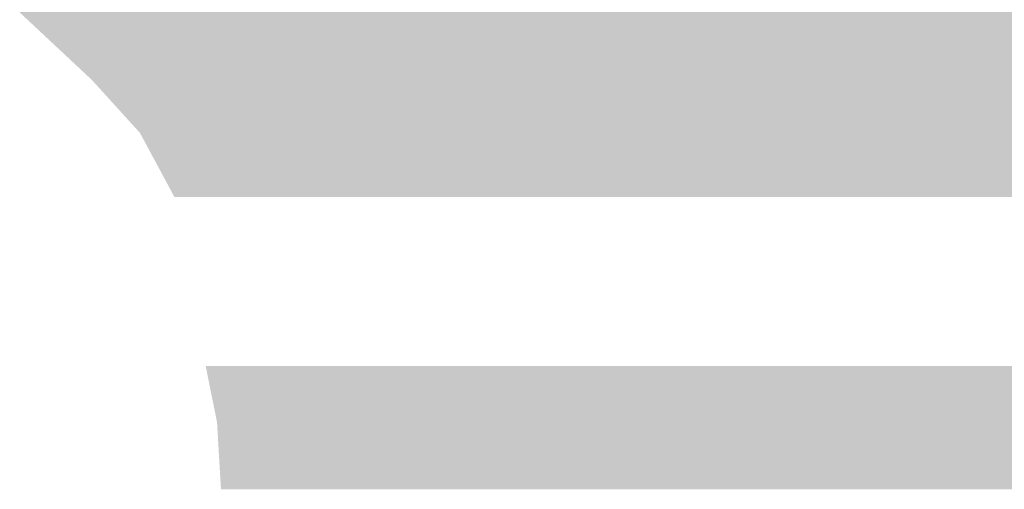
# Model space of a CAD drawing. Extents: x -2 to 113, y -136 to 16.
# Tile 313 of 541: x 9.139 to 10.342, y 13.733 to 14.306. Entities that reach past the tile are written whole.
import ezdxf

# ---------------------------------------------------------------- set-up
doc = ezdxf.new("R2010")
doc.units = 0
doc.header["$MEASUREMENT"] = 0
doc.linetypes.add('SOLID', pattern=[0])
doc.layers.get('0').update_dxf_attribs({"linetype": 'SOLID'})
for name, color, linetype in [('1', 7, 'SOLID'), ('10', 7, 'SOLID'), ('11', 7, 'SOLID'), ('12', 7, 'SOLID'), ('13', 7, 'SOLID'), ('14', 7, 'SOLID'), ('15', 7, 'SOLID'), ('16', 7, 'SOLID'), ('17', 7, 'SOLID'), ('18', 7, 'SOLID'), ('19', 7, 'SOLID'), ('2', 7, 'SOLID'), ('20', 7, 'SOLID'), ('21', 7, 'SOLID'), ('22', 7, 'SOLID'), ('23', 7, 'SOLID'), ('24', 7, 'SOLID'), ('25', 7, 'SOLID'), ('26', 7, 'SOLID'), ('27', 7, 'SOLID'), ('28', 7, 'SOLID'), ('29', 7, 'SOLID'), ('3', 7, 'SOLID'), ('30', 7, 'SOLID'), ('31', 7, 'SOLID'), ('32', 7, 'SOLID'), ('33', 7, 'SOLID'), ('34', 7, 'SOLID'), ('35', 7, 'SOLID'), ('36', 7, 'SOLID'), ('37', 7, 'SOLID'), ('38', 7, 'SOLID'), ('39', 7, 'SOLID'), ('4', 7, 'SOLID'), ('40', 7, 'SOLID'), ('41', 7, 'SOLID'), ('42', 7, 'SOLID'), ('43', 7, 'SOLID'), ('44', 7, 'SOLID'), ('45', 7, 'SOLID'), ('46', 7, 'SOLID'), ('47', 7, 'SOLID'), ('48', 7, 'SOLID'), ('49', 7, 'SOLID'), ('5', 7, 'SOLID'), ('50', 7, 'SOLID'), ('51', 7, 'SOLID'), ('52', 7, 'SOLID'), ('53', 7, 'SOLID'), ('54', 7, 'SOLID'), ('55', 7, 'SOLID'), ('56', 7, 'SOLID'), ('57', 7, 'SOLID'), ('58', 7, 'SOLID'), ('59', 7, 'SOLID'), ('6', 7, 'SOLID'), ('60', 7, 'SOLID'), ('61', 7, 'SOLID'), ('62', 7, 'SOLID'), ('63', 7, 'SOLID'), ('64', 7, 'SOLID'), ('65', 7, 'SOLID'), ('66', 7, 'SOLID'), ('67', 7, 'SOLID'), ('68', 7, 'SOLID'), ('7', 7, 'SOLID'), ('8', 7, 'SOLID'), ('9', 7, 'SOLID')]:
    doc.layers.add(name, color=color, linetype=linetype)

# ---------------------------------------------------------------- blocks, each defined once
blk = doc.blocks.new('DGRFC_SCDOT')
at = {"color": 7}
for points in [[(4220.229, 1312.938), (4267.433, 1268.843), (4220.229, 1312.938), (4628.817, 1766.5)], [(4267.433, 1268.843), (4857.747, 1192.5), (4267.433, 1268.843), (4628.817, 1766.5)], [(4857.747, 1192.5), (4870.317, 1459.5), (4857.747, 1192.5), (4628.817, 1766.5)], [(4870.317, 1459.5), (4857.747, 1192.5), (4870.317, 1459.5), (5162.317, 1192.5)], [(4267.433, 1268.843), (4298.902, 1234.197), (4267.433, 1268.843), (4857.747, 1192.5)], [(4298.902, 1234.197), (4321.317, 1192.5), (4298.902, 1234.197), (4857.747, 1192.5)], [(6335.317, 1001.5), (6400.817, 1082), (6335.317, 1001.5), (4341.817, 1082)], [(6335.317, 1001.5), (4341.817, 1082), (6335.317, 1001.5), (4349.252, 1045.219)], [(4349.252, 1045.219), (4351.817, 1001.5), (4349.252, 1045.219), (6335.317, 1001.5)]]:
    blk.add_solid(points, dxfattribs=at)

msp = doc.modelspace()

# ---------------------------------------------------------------- block references
at = {"xscale": 0.001868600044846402, "yscale": 0.001868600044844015, "zscale": 14.70588235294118}
msp.add_blockref('DGRFC_SCDOT', (1.2531, 11.8615), dxfattribs=at)
at = {"layer": '1', "xscale": 0.001868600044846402, "yscale": 0.001868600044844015, "zscale": 14.70588235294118}
msp.add_blockref('DGRFC_SCDOT', (1.2531, 11.8615), dxfattribs=at)
at = {"layer": '10', "xscale": 0.001868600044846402, "yscale": 0.001868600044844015, "zscale": 14.70588235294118}
msp.add_blockref('DGRFC_SCDOT', (1.2531, 11.8615), dxfattribs=at)
at = {"layer": '11', "xscale": 0.001868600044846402, "yscale": 0.001868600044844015, "zscale": 14.70588235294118}
msp.add_blockref('DGRFC_SCDOT', (1.2531, 11.8615), dxfattribs=at)
at = {"layer": '12', "xscale": 0.001868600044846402, "yscale": 0.001868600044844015, "zscale": 14.70588235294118}
msp.add_blockref('DGRFC_SCDOT', (1.2531, 11.8615), dxfattribs=at)
at = {"layer": '13', "xscale": 0.001868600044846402, "yscale": 0.001868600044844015, "zscale": 14.70588235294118}
msp.add_blockref('DGRFC_SCDOT', (1.2531, 11.8615), dxfattribs=at)
at = {"layer": '14', "xscale": 0.001868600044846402, "yscale": 0.001868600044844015, "zscale": 14.70588235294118}
msp.add_blockref('DGRFC_SCDOT', (1.2531, 11.8615), dxfattribs=at)
at = {"layer": '15', "xscale": 0.001868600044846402, "yscale": 0.001868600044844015, "zscale": 14.70588235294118}
msp.add_blockref('DGRFC_SCDOT', (1.2531, 11.8615), dxfattribs=at)
at = {"layer": '16', "xscale": 0.001868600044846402, "yscale": 0.001868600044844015, "zscale": 14.70588235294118}
msp.add_blockref('DGRFC_SCDOT', (1.2531, 11.8615), dxfattribs=at)
at = {"layer": '17', "xscale": 0.001868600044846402, "yscale": 0.001868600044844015, "zscale": 14.70588235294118}
msp.add_blockref('DGRFC_SCDOT', (1.2531, 11.8615), dxfattribs=at)
at = {"layer": '18', "xscale": 0.001868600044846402, "yscale": 0.001868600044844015, "zscale": 14.70588235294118}
msp.add_blockref('DGRFC_SCDOT', (1.2531, 11.8615), dxfattribs=at)
at = {"layer": '19', "xscale": 0.001868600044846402, "yscale": 0.001868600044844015, "zscale": 14.70588235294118}
msp.add_blockref('DGRFC_SCDOT', (1.2531, 11.8615), dxfattribs=at)
at = {"layer": '2', "xscale": 0.001868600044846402, "yscale": 0.001868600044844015, "zscale": 14.70588235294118}
msp.add_blockref('DGRFC_SCDOT', (1.2531, 11.8615), dxfattribs=at)
at = {"layer": '20', "xscale": 0.001868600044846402, "yscale": 0.001868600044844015, "zscale": 14.70588235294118}
msp.add_blockref('DGRFC_SCDOT', (1.2531, 11.8615), dxfattribs=at)
at = {"layer": '21', "xscale": 0.001868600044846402, "yscale": 0.001868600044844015, "zscale": 14.70588235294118}
msp.add_blockref('DGRFC_SCDOT', (1.2531, 11.8615), dxfattribs=at)
at = {"layer": '22', "xscale": 0.001868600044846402, "yscale": 0.001868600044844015, "zscale": 14.70588235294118}
msp.add_blockref('DGRFC_SCDOT', (1.2531, 11.8615), dxfattribs=at)
at = {"layer": '23', "xscale": 0.001868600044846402, "yscale": 0.001868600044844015, "zscale": 14.70588235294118}
msp.add_blockref('DGRFC_SCDOT', (1.2531, 11.8615), dxfattribs=at)
at = {"layer": '24', "xscale": 0.001868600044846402, "yscale": 0.001868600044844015, "zscale": 14.70588235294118}
msp.add_blockref('DGRFC_SCDOT', (1.2531, 11.8615), dxfattribs=at)
at = {"layer": '25', "xscale": 0.001868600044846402, "yscale": 0.001868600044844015, "zscale": 14.70588235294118}
msp.add_blockref('DGRFC_SCDOT', (1.2531, 11.8615), dxfattribs=at)
at = {"layer": '26', "xscale": 0.001868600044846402, "yscale": 0.001868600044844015, "zscale": 14.70588235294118}
msp.add_blockref('DGRFC_SCDOT', (1.2531, 11.8615), dxfattribs=at)
at = {"layer": '27', "xscale": 0.001868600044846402, "yscale": 0.001868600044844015, "zscale": 14.70588235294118}
msp.add_blockref('DGRFC_SCDOT', (1.2531, 11.8615), dxfattribs=at)
at = {"layer": '28', "xscale": 0.001868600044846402, "yscale": 0.001868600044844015, "zscale": 14.70588235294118}
msp.add_blockref('DGRFC_SCDOT', (1.2531, 11.8615), dxfattribs=at)
at = {"layer": '29', "xscale": 0.001868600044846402, "yscale": 0.001868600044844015, "zscale": 14.70588235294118}
msp.add_blockref('DGRFC_SCDOT', (1.2531, 11.8615), dxfattribs=at)
at = {"layer": '3', "xscale": 0.001868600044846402, "yscale": 0.001868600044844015, "zscale": 14.70588235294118}
msp.add_blockref('DGRFC_SCDOT', (1.2531, 11.8615), dxfattribs=at)
at = {"layer": '30', "xscale": 0.001868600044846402, "yscale": 0.001868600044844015, "zscale": 14.70588235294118}
msp.add_blockref('DGRFC_SCDOT', (1.2531, 11.8615), dxfattribs=at)
at = {"layer": '31', "xscale": 0.001868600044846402, "yscale": 0.001868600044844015, "zscale": 14.70588235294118}
msp.add_blockref('DGRFC_SCDOT', (1.2531, 11.8615), dxfattribs=at)
at = {"layer": '32', "xscale": 0.001868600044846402, "yscale": 0.001868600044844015, "zscale": 14.70588235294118}
msp.add_blockref('DGRFC_SCDOT', (1.2531, 11.8615), dxfattribs=at)
at = {"layer": '33', "xscale": 0.001868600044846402, "yscale": 0.001868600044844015, "zscale": 14.70588235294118}
msp.add_blockref('DGRFC_SCDOT', (1.2531, 11.8615), dxfattribs=at)
at = {"layer": '34', "xscale": 0.001868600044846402, "yscale": 0.001868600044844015, "zscale": 14.70588235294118}
msp.add_blockref('DGRFC_SCDOT', (1.2531, 11.8615), dxfattribs=at)
at = {"layer": '35', "xscale": 0.001868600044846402, "yscale": 0.001868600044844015, "zscale": 14.70588235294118}
msp.add_blockref('DGRFC_SCDOT', (1.2531, 11.8615), dxfattribs=at)
at = {"layer": '36', "xscale": 0.001868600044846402, "yscale": 0.001868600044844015, "zscale": 14.70588235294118}
msp.add_blockref('DGRFC_SCDOT', (1.2531, 11.8615), dxfattribs=at)
at = {"layer": '37', "xscale": 0.001868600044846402, "yscale": 0.001868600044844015, "zscale": 14.70588235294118}
msp.add_blockref('DGRFC_SCDOT', (1.2531, 11.8615), dxfattribs=at)
at = {"layer": '38', "xscale": 0.001868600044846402, "yscale": 0.001868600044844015, "zscale": 14.70588235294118}
msp.add_blockref('DGRFC_SCDOT', (1.2531, 11.8615), dxfattribs=at)
at = {"layer": '39', "xscale": 0.001868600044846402, "yscale": 0.001868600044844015, "zscale": 14.70588235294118}
msp.add_blockref('DGRFC_SCDOT', (1.2531, 11.8615), dxfattribs=at)
at = {"layer": '4', "xscale": 0.001868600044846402, "yscale": 0.001868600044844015, "zscale": 14.70588235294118}
msp.add_blockref('DGRFC_SCDOT', (1.2531, 11.8615), dxfattribs=at)
at = {"layer": '40', "xscale": 0.001868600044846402, "yscale": 0.001868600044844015, "zscale": 14.70588235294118}
msp.add_blockref('DGRFC_SCDOT', (1.2531, 11.8615), dxfattribs=at)
at = {"layer": '41', "xscale": 0.001868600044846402, "yscale": 0.001868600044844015, "zscale": 14.70588235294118}
msp.add_blockref('DGRFC_SCDOT', (1.2531, 11.8615), dxfattribs=at)
at = {"layer": '42', "xscale": 0.001868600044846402, "yscale": 0.001868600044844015, "zscale": 14.70588235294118}
msp.add_blockref('DGRFC_SCDOT', (1.2531, 11.8615), dxfattribs=at)
at = {"layer": '43', "xscale": 0.001868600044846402, "yscale": 0.001868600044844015, "zscale": 14.70588235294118}
msp.add_blockref('DGRFC_SCDOT', (1.2531, 11.8615), dxfattribs=at)
at = {"layer": '44', "xscale": 0.001868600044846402, "yscale": 0.001868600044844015, "zscale": 14.70588235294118}
msp.add_blockref('DGRFC_SCDOT', (1.2531, 11.8615), dxfattribs=at)
at = {"layer": '45', "xscale": 0.001868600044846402, "yscale": 0.001868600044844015, "zscale": 14.70588235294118}
msp.add_blockref('DGRFC_SCDOT', (1.2531, 11.8615), dxfattribs=at)
at = {"layer": '46', "xscale": 0.001868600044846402, "yscale": 0.001868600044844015, "zscale": 14.70588235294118}
msp.add_blockref('DGRFC_SCDOT', (1.2531, 11.8615), dxfattribs=at)
at = {"layer": '47', "xscale": 0.001868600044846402, "yscale": 0.001868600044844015, "zscale": 14.70588235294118}
msp.add_blockref('DGRFC_SCDOT', (1.2531, 11.8615), dxfattribs=at)
at = {"layer": '48', "xscale": 0.001868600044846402, "yscale": 0.001868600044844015, "zscale": 14.70588235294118}
msp.add_blockref('DGRFC_SCDOT', (1.2531, 11.8615), dxfattribs=at)
at = {"layer": '49', "xscale": 0.001868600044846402, "yscale": 0.001868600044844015, "zscale": 14.70588235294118}
msp.add_blockref('DGRFC_SCDOT', (1.2531, 11.8615), dxfattribs=at)
at = {"layer": '5', "xscale": 0.001868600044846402, "yscale": 0.001868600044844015, "zscale": 14.70588235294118}
msp.add_blockref('DGRFC_SCDOT', (1.2531, 11.8615), dxfattribs=at)
at = {"layer": '50', "xscale": 0.001868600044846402, "yscale": 0.001868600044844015, "zscale": 14.70588235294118}
msp.add_blockref('DGRFC_SCDOT', (1.2531, 11.8615), dxfattribs=at)
at = {"layer": '51', "xscale": 0.001868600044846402, "yscale": 0.001868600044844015, "zscale": 14.70588235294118}
msp.add_blockref('DGRFC_SCDOT', (1.2531, 11.8615), dxfattribs=at)
at = {"layer": '52', "xscale": 0.001868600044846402, "yscale": 0.001868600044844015, "zscale": 14.70588235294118}
msp.add_blockref('DGRFC_SCDOT', (1.2531, 11.8615), dxfattribs=at)
at = {"layer": '53', "xscale": 0.001868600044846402, "yscale": 0.001868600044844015, "zscale": 14.70588235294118}
msp.add_blockref('DGRFC_SCDOT', (1.2531, 11.8615), dxfattribs=at)
at = {"layer": '54', "xscale": 0.001868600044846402, "yscale": 0.001868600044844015, "zscale": 14.70588235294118}
msp.add_blockref('DGRFC_SCDOT', (1.2531, 11.8615), dxfattribs=at)
at = {"layer": '55', "xscale": 0.001868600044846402, "yscale": 0.001868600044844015, "zscale": 14.70588235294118}
msp.add_blockref('DGRFC_SCDOT', (1.2531, 11.8615), dxfattribs=at)
at = {"layer": '56', "xscale": 0.001868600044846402, "yscale": 0.001868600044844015, "zscale": 14.70588235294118}
msp.add_blockref('DGRFC_SCDOT', (1.2531, 11.8615), dxfattribs=at)
at = {"layer": '57', "xscale": 0.001868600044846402, "yscale": 0.001868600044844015, "zscale": 14.70588235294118}
msp.add_blockref('DGRFC_SCDOT', (1.2531, 11.8615), dxfattribs=at)
at = {"layer": '58', "xscale": 0.001868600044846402, "yscale": 0.001868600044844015, "zscale": 14.70588235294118}
msp.add_blockref('DGRFC_SCDOT', (1.2531, 11.8615), dxfattribs=at)
at = {"layer": '59', "xscale": 0.001868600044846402, "yscale": 0.001868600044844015, "zscale": 14.70588235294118}
msp.add_blockref('DGRFC_SCDOT', (1.2531, 11.8615), dxfattribs=at)
at = {"layer": '6', "xscale": 0.001868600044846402, "yscale": 0.001868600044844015, "zscale": 14.70588235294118}
msp.add_blockref('DGRFC_SCDOT', (1.2531, 11.8615), dxfattribs=at)
at = {"layer": '60', "xscale": 0.001868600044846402, "yscale": 0.001868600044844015, "zscale": 14.70588235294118}
msp.add_blockref('DGRFC_SCDOT', (1.2531, 11.8615), dxfattribs=at)
at = {"layer": '61', "xscale": 0.001868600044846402, "yscale": 0.001868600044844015, "zscale": 14.70588235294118}
msp.add_blockref('DGRFC_SCDOT', (1.2531, 11.8615), dxfattribs=at)
at = {"layer": '62', "xscale": 0.001868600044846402, "yscale": 0.001868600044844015, "zscale": 14.70588235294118}
msp.add_blockref('DGRFC_SCDOT', (1.2531, 11.8615), dxfattribs=at)
at = {"layer": '63', "xscale": 0.001868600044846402, "yscale": 0.001868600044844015, "zscale": 14.70588235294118}
msp.add_blockref('DGRFC_SCDOT', (1.2531, 11.8615), dxfattribs=at)
at = {"layer": '64', "xscale": 0.001868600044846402, "yscale": 0.001868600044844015, "zscale": 14.70588235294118}
msp.add_blockref('DGRFC_SCDOT', (1.2531, 11.8615), dxfattribs=at)
at = {"layer": '65', "xscale": 0.001868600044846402, "yscale": 0.001868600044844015, "zscale": 14.70588235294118}
msp.add_blockref('DGRFC_SCDOT', (1.2531, 11.8615), dxfattribs=at)
at = {"layer": '66', "xscale": 0.001868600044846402, "yscale": 0.001868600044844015, "zscale": 14.70588235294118}
msp.add_blockref('DGRFC_SCDOT', (1.2531, 11.8615), dxfattribs=at)
at = {"layer": '67', "xscale": 0.001868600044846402, "yscale": 0.001868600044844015, "zscale": 14.70588235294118}
msp.add_blockref('DGRFC_SCDOT', (1.2531, 11.8615), dxfattribs=at)
at = {"layer": '68', "xscale": 0.001868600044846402, "yscale": 0.001868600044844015, "zscale": 14.70588235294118}
msp.add_blockref('DGRFC_SCDOT', (1.2531, 11.8615), dxfattribs=at)
at = {"layer": '7', "xscale": 0.001868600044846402, "yscale": 0.001868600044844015, "zscale": 14.70588235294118}
msp.add_blockref('DGRFC_SCDOT', (1.2531, 11.8615), dxfattribs=at)
at = {"layer": '8', "xscale": 0.001868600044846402, "yscale": 0.001868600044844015, "zscale": 14.70588235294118}
msp.add_blockref('DGRFC_SCDOT', (1.2531, 11.8615), dxfattribs=at)
at = {"layer": '9', "xscale": 0.001868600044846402, "yscale": 0.001868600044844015, "zscale": 14.70588235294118}
msp.add_blockref('DGRFC_SCDOT', (1.2531, 11.8615), dxfattribs=at)

doc.saveas('drawing.dxf')
